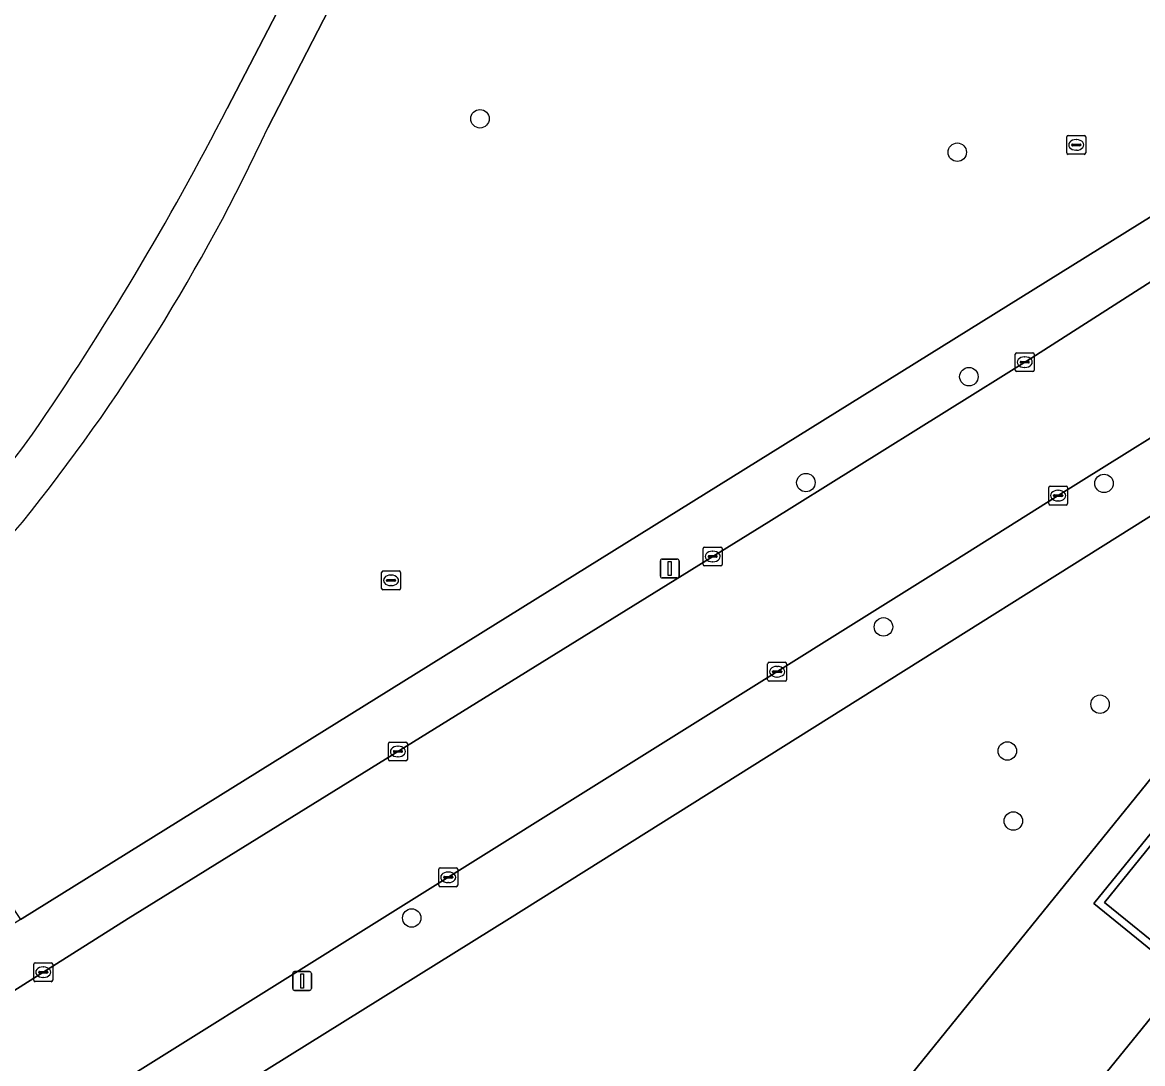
# Model space of a CAD drawing. Extents: x 159674 to 160531, y 382172 to 382904.
# Drawn here: x 160279.7 to 160339.1, y 382742.3 to 382797.5 of the extents above; entities that cross this region are included whole.
import ezdxf

# ---------------------------------------------------------------- set-up
doc = ezdxf.new("R2010")
doc.units = 0
for name, color, linetype in [('IMGEO_Boom', 7, 'Continuous'), ('IMGEO_Groenvoorziening', 7, 'Continuous'), ('IMGEO_Kolk', 7, 'Continuous'), ('IMGEO_Lichtmast', 7, 'Continuous'), ('IMGEO_Muur', 7, 'Continuous'), ('IMGEO_Rijbaan_lokaal_gesloten', 7, 'Continuous'), ('IMGEO_Rijbaan_lokaal_open', 7, 'Continuous'), ('IMGEO_Rioolput', 7, 'Continuous'), ('IMGEO_Voetpad_halfverhard', 7, 'Continuous'), ('IMGEO_Voetpad_open', 7, 'Continuous')]:
    doc.layers.add(name, color=color, linetype=linetype)

msp = doc.modelspace()

# ---------------------------------------------------------------- linework, layer by layer
at = {"layer": 'IMGEO_Boom'}
for centre in [(160303.964, 382792.389), (160329.258, 382790.618), (160329.873, 382778.72), (160321.235, 382773.107), (160337.035, 382773.063), (160325.348, 382765.461), (160336.825, 382761.362), (160331.909, 382758.882), (160332.229, 382755.171), (160300.348, 382750.032)]:
    msp.add_circle(centre, 0.489, dxfattribs=at)
at = {"layer": 'IMGEO_Groenvoorziening'}
for points in [[(160271.52, 382762.171), (160279.619, 382749.944), (160279.71, 382750), (160346.544, 382791.581), (160357.09, 382798.388), (160368.285, 382805.376), (160372.665, 382804.367), (160409.327, 382827.356)], [(160305.348, 382816.612), (160296.858, 382799.95), (160292.717, 382791.909)], [(160290.571, 382792.938), (160294.641, 382800.805), (160299.706, 382810.799), (160299.78, 382810.878)], [(160284.89, 382733.272), (160346.941, 382682.927), (160357.009, 382674.758), (160362, 382680.937), (160317.229, 382717.291), (160317.757, 382717.941), (160311.605, 382722.938), (160333.51, 382750), (160355.476, 382777.138), (160357.031, 382776.089), (160357.342, 382775.837), (160360.793, 382780.087), (160357.866, 382782.856), (160305.531, 382750), (160285.03, 382737.24)]]:
    msp.add_lwpolyline(points, dxfattribs=at)
for centre, radius, start, end in [((160150.047, 382865.168), 158, 325.49972, 332.79657), ((160200.671, 382834.69), 101.502, 321.14711, 335.07166), ((160214.9, 382823.73), 81.124, 312.73668, 323.67501), ((160185.52, 382850.091), 122.987, 314.36742, 319.98767)]:
    msp.add_arc(centre, radius, start, end, dxfattribs=at)
at = {"layer": 'IMGEO_Kolk'}
for p, q in [((160332.333, 382779.065), (160332.333, 382779.917)), ((160332.408, 382779.991), (160333.26, 382779.991)), ((160333.334, 382779.917), (160333.334, 382779.065)), ((160332.592, 382779.485), (160332.592, 382779.497)), ((160333.03, 382779.448), (160332.632, 382779.448)), ((160332.635, 382779.534), (160333.033, 382779.534)), ((160332.821, 382779.771), (160332.846, 382779.771)), ((160333.076, 382779.497), (160333.076, 382779.485)), ((160333.26, 382778.991), (160332.408, 382778.991)), ((160332.844, 382779.211), (160332.819, 382779.211)), ((160334.102, 382771.992), (160334.102, 382772.844)), ((160334.177, 382772.918), (160335.029, 382772.918)), ((160335.103, 382772.844), (160335.103, 382771.992)), ((160334.361, 382772.412), (160334.361, 382772.424)), ((160334.799, 382772.375), (160334.401, 382772.375)), ((160334.404, 382772.461), (160334.802, 382772.461)), ((160334.59, 382772.698), (160334.615, 382772.698)), ((160334.845, 382772.424), (160334.845, 382772.412)), ((160335.029, 382771.918), (160334.177, 382771.918)), ((160334.613, 382772.138), (160334.588, 382772.138)), ((160315.795, 382768.766), (160315.795, 382769.618)), ((160315.87, 382769.692), (160316.722, 382769.692)), ((160316.054, 382769.186), (160316.054, 382769.198)), ((160316.097, 382769.235), (160316.495, 382769.235)), ((160316.283, 382769.472), (160316.308, 382769.472)), ((160316.538, 382769.198), (160316.538, 382769.186)), ((160316.796, 382769.618), (160316.796, 382768.766)), ((160316.722, 382768.692), (160315.87, 382768.692)), ((160316.492, 382769.149), (160316.094, 382769.149)), ((160316.306, 382768.912), (160316.281, 382768.912)), ((160319.21, 382762.658), (160319.21, 382763.51)), ((160319.285, 382763.584), (160320.137, 382763.584)), ((160319.698, 382763.364), (160319.723, 382763.364)), ((160320.211, 382763.51), (160320.211, 382762.658)), ((160319.469, 382763.078), (160319.469, 382763.09)), ((160319.907, 382763.041), (160319.509, 382763.041)), ((160319.512, 382763.127), (160319.91, 382763.127)), ((160319.721, 382762.804), (160319.696, 382762.804)), ((160319.953, 382763.09), (160319.953, 382763.078)), ((160320.137, 382762.584), (160319.285, 382762.584)), ((160299.115, 382758.431), (160299.115, 382759.283)), ((160299.19, 382759.357), (160300.042, 382759.357)), ((160299.603, 382759.137), (160299.628, 382759.137)), ((160300.116, 382759.283), (160300.116, 382758.431)), ((160299.374, 382758.851), (160299.374, 382758.863)), ((160299.812, 382758.814), (160299.414, 382758.814)), ((160299.417, 382758.9), (160299.815, 382758.9)), ((160299.626, 382758.577), (160299.601, 382758.577)), ((160299.858, 382758.863), (160299.858, 382758.851)), ((160300.042, 382758.357), (160299.19, 382758.357)), ((160301.783, 382751.764), (160301.783, 382752.616)), ((160301.858, 382752.69), (160302.71, 382752.69)), ((160302.784, 382752.616), (160302.784, 382751.764)), ((160302.042, 382752.184), (160302.042, 382752.196)), ((160302.48, 382752.147), (160302.082, 382752.147)), ((160302.085, 382752.233), (160302.483, 382752.233)), ((160302.271, 382752.47), (160302.296, 382752.47)), ((160302.526, 382752.196), (160302.526, 382752.184)), ((160302.71, 382751.69), (160301.858, 382751.69)), ((160302.294, 382751.91), (160302.269, 382751.91)), ((160280.322, 382746.732), (160280.322, 382747.584)), ((160280.397, 382747.658), (160281.249, 382747.658)), ((160280.81, 382747.438), (160280.835, 382747.438)), ((160281.323, 382747.584), (160281.323, 382746.732)), ((160281.249, 382746.658), (160280.397, 382746.658)), ((160280.581, 382747.152), (160280.581, 382747.164)), ((160281.019, 382747.115), (160280.621, 382747.115)), ((160280.624, 382747.201), (160281.022, 382747.201)), ((160280.833, 382746.878), (160280.808, 382746.878)), ((160281.065, 382747.164), (160281.065, 382747.152))]:
    msp.add_line(p, q, dxfattribs=at)
for points in [[(160332.333, 382779.065), (160332.333, 382779.917)], [(160332.408, 382779.991), (160333.26, 382779.991)], [(160333.334, 382779.917), (160333.334, 382779.065)], [(160333.26, 382778.991), (160332.408, 382778.991)], [(160334.102, 382771.992), (160334.102, 382772.844)], [(160334.177, 382772.918), (160335.029, 382772.918)], [(160335.103, 382772.844), (160335.103, 382771.992)], [(160335.029, 382771.918), (160334.177, 382771.918)], [(160315.795, 382768.766), (160315.795, 382769.618)], [(160315.87, 382769.692), (160316.722, 382769.692)], [(160316.796, 382769.618), (160316.796, 382768.766)], [(160316.722, 382768.692), (160315.87, 382768.692)], [(160319.21, 382762.658), (160319.21, 382763.51)], [(160319.285, 382763.584), (160320.137, 382763.584)], [(160320.211, 382763.51), (160320.211, 382762.658)], [(160320.137, 382762.584), (160319.285, 382762.584)], [(160299.115, 382758.431), (160299.115, 382759.283)], [(160299.19, 382759.357), (160300.042, 382759.357)], [(160300.116, 382759.283), (160300.116, 382758.431)], [(160300.042, 382758.357), (160299.19, 382758.357)], [(160301.783, 382751.764), (160301.783, 382752.616)], [(160301.858, 382752.69), (160302.71, 382752.69)], [(160302.784, 382752.616), (160302.784, 382751.764)], [(160302.71, 382751.69), (160301.858, 382751.69)], [(160280.322, 382746.732), (160280.322, 382747.584)], [(160280.397, 382747.658), (160281.249, 382747.658)], [(160281.323, 382747.584), (160281.323, 382746.732)], [(160281.249, 382746.658), (160280.397, 382746.658)]]:
    msp.add_lwpolyline(points, dxfattribs=at)
for centre, radius, start, end in [((160332.41, 382779.915), 0.0765, 91.55205, 178.44795), ((160332.41, 382779.915), 0.0765, 91.55205, 178.44795), ((160333.258, 382779.915), 0.0765, 1.55205, 88.44795), ((160333.258, 382779.915), 0.0765, 1.55205, 88.44795), ((160332.632, 382779.494), 0.0403, 85.87752, 175.75265), ((160332.629, 382779.484), 0.0366, 178.93798, 274.71019), ((160333.033, 382779.491), 0.043, 264.86636, 352.45326), ((160333.037, 382779.496), 0.0386, 1.73085, 96.63898), ((160332.41, 382779.067), 0.0765, 181.55205, 268.44795), ((160332.41, 382779.067), 0.0765, 181.55205, 268.44795), ((160333.258, 382779.067), 0.0765, 271.55205, 358.44795), ((160333.258, 382779.067), 0.0765, 271.55205, 358.44795), ((160334.179, 382772.842), 0.0765, 91.55205, 178.44795), ((160334.179, 382772.842), 0.0765, 91.55205, 178.44795), ((160335.027, 382772.842), 0.0765, 1.55205, 88.44795), ((160335.027, 382772.842), 0.0765, 1.55205, 88.44795), ((160334.401, 382772.421), 0.0403, 85.87752, 175.75265), ((160334.398, 382772.411), 0.0366, 178.93798, 274.71019), ((160334.802, 382772.418), 0.043, 264.86636, 352.45326), ((160334.806, 382772.423), 0.0386, 1.73085, 96.63898), ((160334.179, 382771.994), 0.0765, 181.55205, 268.44795), ((160334.179, 382771.994), 0.0765, 181.55205, 268.44795), ((160335.027, 382771.994), 0.0765, 271.55205, 358.44795), ((160335.027, 382771.994), 0.0765, 271.55205, 358.44795), ((160315.872, 382769.616), 0.0765, 91.55205, 178.44795), ((160315.872, 382769.616), 0.0765, 91.55205, 178.44795), ((160316.094, 382769.195), 0.0403, 85.87752, 175.75265), ((160316.091, 382769.185), 0.0366, 178.93798, 274.71019), ((160316.495, 382769.192), 0.043, 264.86636, 352.45326), ((160316.499, 382769.197), 0.0386, 1.73085, 96.63898), ((160316.72, 382769.616), 0.0765, 1.55205, 88.44795), ((160316.72, 382769.616), 0.0765, 1.55205, 88.44795), ((160315.872, 382768.768), 0.0765, 181.55205, 268.44795), ((160315.872, 382768.768), 0.0765, 181.55205, 268.44795), ((160316.72, 382768.768), 0.0765, 271.55205, 358.44795), ((160316.72, 382768.768), 0.0765, 271.55205, 358.44795), ((160319.287, 382763.508), 0.0765, 91.55205, 178.44795), ((160319.287, 382763.508), 0.0765, 91.55205, 178.44795), ((160320.135, 382763.508), 0.0765, 1.55205, 88.44795), ((160320.135, 382763.508), 0.0765, 1.55205, 88.44795), ((160319.287, 382762.66), 0.0765, 181.55205, 268.44795), ((160319.287, 382762.66), 0.0765, 181.55205, 268.44795), ((160319.509, 382763.087), 0.0403, 85.87752, 175.75265), ((160319.506, 382763.077), 0.0366, 178.93798, 274.71019), ((160319.91, 382763.084), 0.043, 264.86636, 352.45326), ((160319.914, 382763.089), 0.0386, 1.73085, 96.63898), ((160320.135, 382762.66), 0.0765, 271.55205, 358.44795), ((160320.135, 382762.66), 0.0765, 271.55205, 358.44795), ((160299.192, 382759.281), 0.0765, 91.55205, 178.44795), ((160299.192, 382759.281), 0.0765, 91.55205, 178.44795), ((160300.04, 382759.281), 0.0765, 1.55205, 88.44795), ((160300.04, 382759.281), 0.0765, 1.55205, 88.44795), ((160299.414, 382758.86), 0.0403, 85.87752, 175.75265), ((160299.411, 382758.85), 0.0366, 178.93798, 274.71019), ((160299.815, 382758.857), 0.043, 264.86636, 352.45326), ((160299.819, 382758.862), 0.0386, 1.73085, 96.63898), ((160299.192, 382758.433), 0.0765, 181.55205, 268.44795), ((160299.192, 382758.433), 0.0765, 181.55205, 268.44795), ((160300.04, 382758.433), 0.0765, 271.55205, 358.44795), ((160300.04, 382758.433), 0.0765, 271.55205, 358.44795), ((160301.86, 382752.614), 0.0765, 91.55205, 178.44795), ((160301.86, 382752.614), 0.0765, 91.55205, 178.44795), ((160302.708, 382752.614), 0.0765, 1.55205, 88.44795), ((160302.708, 382752.614), 0.0765, 1.55205, 88.44795), ((160302.082, 382752.193), 0.0403, 85.87752, 175.75265), ((160302.079, 382752.183), 0.0366, 178.93798, 274.71019), ((160302.483, 382752.19), 0.043, 264.86636, 352.45326), ((160302.487, 382752.195), 0.0386, 1.73085, 96.63898), ((160301.86, 382751.766), 0.0765, 181.55205, 268.44795), ((160301.86, 382751.766), 0.0765, 181.55205, 268.44795), ((160302.708, 382751.766), 0.0765, 271.55205, 358.44795), ((160302.708, 382751.766), 0.0765, 271.55205, 358.44795), ((160280.399, 382747.582), 0.0765, 91.55205, 178.44795), ((160280.399, 382747.582), 0.0765, 91.55205, 178.44795), ((160281.247, 382747.582), 0.0765, 1.55205, 88.44795), ((160281.247, 382747.582), 0.0765, 1.55205, 88.44795), ((160280.399, 382746.734), 0.0765, 181.55205, 268.44795), ((160280.399, 382746.734), 0.0765, 181.55205, 268.44795), ((160280.621, 382747.161), 0.0403, 85.87752, 175.75265), ((160280.618, 382747.151), 0.0366, 178.93798, 274.71019), ((160281.022, 382747.158), 0.043, 264.86636, 352.45326), ((160281.026, 382747.163), 0.0386, 1.73085, 96.63898), ((160281.247, 382746.734), 0.0765, 271.55205, 358.44795), ((160281.247, 382746.734), 0.0765, 271.55205, 358.44795)]:
    msp.add_arc(centre, radius, start, end, dxfattribs=at)
for centre, major_axis, ratio, start_param, end_param in [((160332.82, 382779.491), (-0.387, 0.002), 0.722429, 4.712389, 7.853982), ((160332.845, 382779.491), (-0.39, 0.002), 0.717154, 1.570796, 4.712389), ((160334.589, 382772.418), (-0.387, 0.002), 0.722429, 4.712389, 7.853982), ((160334.614, 382772.418), (-0.39, 0.002), 0.717154, 1.570796, 4.712389), ((160316.282, 382769.192), (-0.387, 0.002), 0.722429, 4.712389, 7.853982), ((160316.307, 382769.192), (-0.39, 0.002), 0.717154, 1.570796, 4.712389), ((160319.697, 382763.084), (-0.387, 0.002), 0.722429, 4.712389, 7.853982), ((160319.722, 382763.084), (-0.39, 0.002), 0.717154, 1.570796, 4.712389), ((160299.602, 382758.857), (-0.387, 0.002), 0.722429, 4.712389, 7.853982), ((160299.627, 382758.857), (-0.39, 0.002), 0.717154, 1.570796, 4.712389), ((160302.27, 382752.19), (-0.387, 0.002), 0.722429, 4.712389, 7.853982), ((160302.295, 382752.19), (-0.39, 0.002), 0.717154, 1.570796, 4.712389), ((160280.809, 382747.158), (-0.387, 0.002), 0.722429, 4.712389, 7.853982), ((160280.834, 382747.158), (-0.39, 0.002), 0.717154, 1.570796, 4.712389)]:
    msp.add_ellipse(centre, major_axis=major_axis, ratio=ratio, start_param=start_param, end_param=end_param, dxfattribs=at)
at = {"layer": 'IMGEO_Lichtmast'}
for p, q in [((160313.524, 382768.155), (160313.524, 382768.955)), ((160313.524, 382768.955), (160313.524, 382768.155)), ((160313.624, 382769.055), (160314.414, 382769.055)), ((160314.414, 382769.055), (160313.624, 382769.055)), ((160314.514, 382768.955), (160314.514, 382768.155)), ((160314.514, 382768.155), (160314.514, 382768.955)), ((160314.414, 382768.055), (160313.624, 382768.055)), ((160313.624, 382768.055), (160314.414, 382768.055)), ((160294.044, 382746.295), (160294.044, 382747.095)), ((160294.044, 382747.095), (160294.044, 382746.295)), ((160294.144, 382747.195), (160294.934, 382747.195)), ((160294.934, 382747.195), (160294.144, 382747.195)), ((160295.034, 382747.095), (160295.034, 382746.295)), ((160295.034, 382746.295), (160295.034, 382747.095)), ((160294.934, 382746.195), (160294.144, 382746.195)), ((160294.144, 382746.195), (160294.934, 382746.195))]:
    msp.add_line(p, q, dxfattribs=at)
for points in [[(160313.944, 382768.93), (160314.094, 382768.93), (160314.094, 382768.18), (160313.944, 382768.18), (160313.944, 382768.93)], [(160294.464, 382747.07), (160294.614, 382747.07), (160294.614, 382746.32), (160294.464, 382746.32), (160294.464, 382747.07)]]:
    msp.add_lwpolyline(points, dxfattribs=at)
for centre, start, end in [((160313.624, 382768.955), 90, 180), ((160313.624, 382768.955), 90, 180), ((160314.414, 382768.955), 0, 90), ((160314.414, 382768.955), 360, 90), ((160313.624, 382768.155), 180, 270), ((160313.624, 382768.155), 180, 270), ((160314.414, 382768.155), 270, 0), ((160314.414, 382768.155), 270, 0), ((160294.144, 382747.095), 90, 180), ((160294.144, 382747.095), 90, 180), ((160294.934, 382747.095), 0, 90), ((160294.934, 382747.095), 360, 90), ((160294.144, 382746.295), 180, 270), ((160294.144, 382746.295), 180, 270), ((160294.934, 382746.295), 270, 0), ((160294.934, 382746.295), 270, 0)]:
    msp.add_arc(centre, 0.1, start, end, dxfattribs=at)
at = {"layer": 'IMGEO_Muur'}
msp.add_lwpolyline([(160357.031, 382776.089), (160350.325, 382767.832), (160342.534, 382758.239), (160336.491, 382750.798), (160340.732, 382747.355), (160346.876, 382754.921), (160354.469, 382764.27), (160361.152, 382772.498), (160360.841, 382772.75), (160354.269, 382764.658), (160346.445, 382755.024), (160340.673, 382747.917), (160337.054, 382750.856), (160342.756, 382757.877), (160350.728, 382767.693), (160357.342, 382775.837)], close=True, dxfattribs=at)
at = {"layer": 'IMGEO_Rijbaan_lokaal_gesloten'}
msp.add_lwpolyline([(160350.728, 382767.693), (160342.756, 382757.877), (160337.054, 382750.856), (160340.673, 382747.917), (160346.445, 382755.024), (160354.269, 382764.658), (160360.841, 382772.75), (160357.342, 382775.837)], close=True, dxfattribs=at)
at = {"layer": 'IMGEO_Rijbaan_lokaal_open'}
for points in [[(160369.756, 382802.778), (160366.508, 382800.739), (160365.277, 382799.977), (160347.87, 382789.101), (160333.21, 382779.724), (160319.266, 382771.031), (160285.322, 382750), (160266.649, 382738.205), (160233.3, 382717.459)], [(160329.129, 382768.971), (160334.603, 382772.418), (160351.956, 382783.239), (160356.181, 382785.891), (160370.568, 382794.923), (160374.463, 382797.369)], [(160188.447, 382696.325), (160181.888, 382694.035), (160183.725, 382687.281), (160193.069, 382690.742), (160201.751, 382694.067), (160212.586, 382698.728), (160220.039, 382702.396), (160236.066, 382710.925), (160254.768, 382722.388), (160265.882, 382729.271), (160282.226, 382739.647), (160298.781, 382750), (160329.129, 382768.971)]]:
    msp.add_lwpolyline(points, dxfattribs=at)
at = {"layer": 'IMGEO_Rioolput'}
for p, q in [((160335.062, 382790.579), (160335.062, 382791.431)), ((160335.137, 382791.505), (160335.989, 382791.505)), ((160335.55, 382791.285), (160335.575, 382791.285)), ((160336.063, 382791.431), (160336.063, 382790.579)), ((160335.321, 382790.999), (160335.321, 382791.011)), ((160335.759, 382790.962), (160335.361, 382790.962)), ((160335.364, 382791.048), (160335.762, 382791.048)), ((160335.573, 382790.725), (160335.548, 382790.725)), ((160335.805, 382791.011), (160335.805, 382790.999)), ((160335.989, 382790.505), (160335.137, 382790.505)), ((160298.75, 382767.499), (160298.75, 382768.351)), ((160298.825, 382768.425), (160299.677, 382768.425)), ((160299.238, 382768.205), (160299.263, 382768.205)), ((160299.751, 382768.351), (160299.751, 382767.499)), ((160299.677, 382767.425), (160298.825, 382767.425)), ((160299.009, 382767.919), (160299.009, 382767.931)), ((160299.447, 382767.882), (160299.049, 382767.882)), ((160299.052, 382767.968), (160299.45, 382767.968)), ((160299.261, 382767.645), (160299.236, 382767.645)), ((160299.493, 382767.931), (160299.493, 382767.919))]:
    msp.add_line(p, q, dxfattribs=at)
for points in [[(160335.062, 382790.579), (160335.062, 382791.431)], [(160335.137, 382791.505), (160335.989, 382791.505)], [(160336.063, 382791.431), (160336.063, 382790.579)], [(160335.989, 382790.505), (160335.137, 382790.505)], [(160298.75, 382767.499), (160298.75, 382768.351)], [(160298.825, 382768.425), (160299.677, 382768.425)], [(160299.751, 382768.351), (160299.751, 382767.499)], [(160299.677, 382767.425), (160298.825, 382767.425)]]:
    msp.add_lwpolyline(points, dxfattribs=at)
for centre, radius, start, end in [((160335.139, 382791.429), 0.0765, 91.55205, 178.44795), ((160335.139, 382791.429), 0.0765, 91.55205, 178.44795), ((160335.987, 382791.429), 0.0765, 1.55205, 88.44795), ((160335.987, 382791.429), 0.0765, 1.55205, 88.44795), ((160335.139, 382790.581), 0.0765, 181.55205, 268.44795), ((160335.139, 382790.581), 0.0765, 181.55205, 268.44795), ((160335.361, 382791.008), 0.0403, 85.87752, 175.75265), ((160335.358, 382790.998), 0.0366, 178.93798, 274.71019), ((160335.762, 382791.005), 0.043, 264.86636, 352.45326), ((160335.766, 382791.01), 0.0386, 1.73085, 96.63898), ((160335.987, 382790.581), 0.0765, 271.55205, 358.44795), ((160335.987, 382790.581), 0.0765, 271.55205, 358.44795), ((160298.827, 382768.349), 0.0765, 91.55205, 178.44795), ((160298.827, 382768.349), 0.0765, 91.55205, 178.44795), ((160299.675, 382768.349), 0.0765, 1.55205, 88.44795), ((160299.675, 382768.349), 0.0765, 1.55205, 88.44795), ((160298.827, 382767.501), 0.0765, 181.55205, 268.44795), ((160298.827, 382767.501), 0.0765, 181.55205, 268.44795), ((160299.049, 382767.928), 0.0403, 85.87752, 175.75265), ((160299.046, 382767.918), 0.0366, 178.93798, 274.71019), ((160299.45, 382767.925), 0.043, 264.86636, 352.45326), ((160299.454, 382767.93), 0.0386, 1.73085, 96.63898), ((160299.675, 382767.501), 0.0765, 271.55205, 358.44795), ((160299.675, 382767.501), 0.0765, 271.55205, 358.44795)]:
    msp.add_arc(centre, radius, start, end, dxfattribs=at)
for centre, major_axis, ratio, start_param, end_param in [((160335.549, 382791.005), (-0.387, 0.002), 0.722429, 4.712389, 7.853982), ((160335.574, 382791.005), (-0.39, 0.002), 0.717154, 1.570796, 4.712389), ((160299.237, 382767.925), (-0.387, 0.002), 0.722429, 4.712389, 7.853982), ((160299.262, 382767.925), (-0.39, 0.002), 0.717154, 1.570796, 4.712389)]:
    msp.add_ellipse(centre, major_axis=major_axis, ratio=ratio, start_param=start_param, end_param=end_param, dxfattribs=at)
at = {"layer": 'IMGEO_Voetpad_halfverhard'}
for points in [[(160292.717, 382791.909), (160296.858, 382799.95), (160305.348, 382816.612)], [(160299.78, 382810.878), (160299.706, 382810.799), (160294.641, 382800.805), (160290.571, 382792.938)]]:
    msp.add_lwpolyline(points, dxfattribs=at)
for centre, radius, start, end in [((160150.047, 382865.168), 158, 325.49972, 332.79657), ((160200.671, 382834.69), 101.502, 321.14711, 335.07166), ((160214.9, 382823.73), 81.124, 312.73668, 323.67501), ((160185.52, 382850.091), 122.987, 314.36742, 319.98767)]:
    msp.add_arc(centre, radius, start, end, dxfattribs=at)
at = {"layer": 'IMGEO_Voetpad_open'}
for points in [[(160409.327, 382827.356), (160372.665, 382804.367), (160368.285, 382805.376), (160357.09, 382798.388), (160346.544, 382791.581), (160279.71, 382750), (160279.619, 382749.944), (160266.528, 382741.805), (160263.993, 382740.23), (160237.605, 382723.468)], [(160333.21, 382779.724), (160347.87, 382789.101), (160365.277, 382799.977), (160366.508, 382800.739), (160369.756, 382802.778)], [(160357.866, 382782.856), (160358.012, 382782.948), (160356.181, 382785.891), (160351.956, 382783.239), (160334.603, 382772.418), (160329.129, 382768.971), (160298.781, 382750), (160282.226, 382739.647)], [(160279.725, 382734.487), (160285.03, 382737.24), (160305.531, 382750), (160357.866, 382782.856)], [(160233.3, 382717.459), (160266.649, 382738.205), (160285.322, 382750), (160319.266, 382771.031), (160333.21, 382779.724)]]:
    msp.add_lwpolyline(points, dxfattribs=at)
for points in [[(160357.031, 382776.089), (160355.476, 382777.138), (160333.51, 382750), (160311.605, 382722.938), (160317.757, 382717.941), (160343.79, 382750), (160361.7, 382772.057), (160361.152, 382772.498), (160354.469, 382764.27), (160346.876, 382754.921), (160340.732, 382747.355), (160336.491, 382750.798), (160342.534, 382758.239), (160350.325, 382767.832)], [(160391.679, 382718.147), (160390.343, 382719.214), (160404.841, 382737.313), (160389.088, 382750), (160361.7, 382772.057), (160343.79, 382750), (160317.757, 382717.941), (160360.708, 382683.056), (160375.385, 382701.033), (160376.864, 382699.817)]]:
    msp.add_lwpolyline(points, close=True, dxfattribs=at)

doc.saveas('drawing.dxf')
